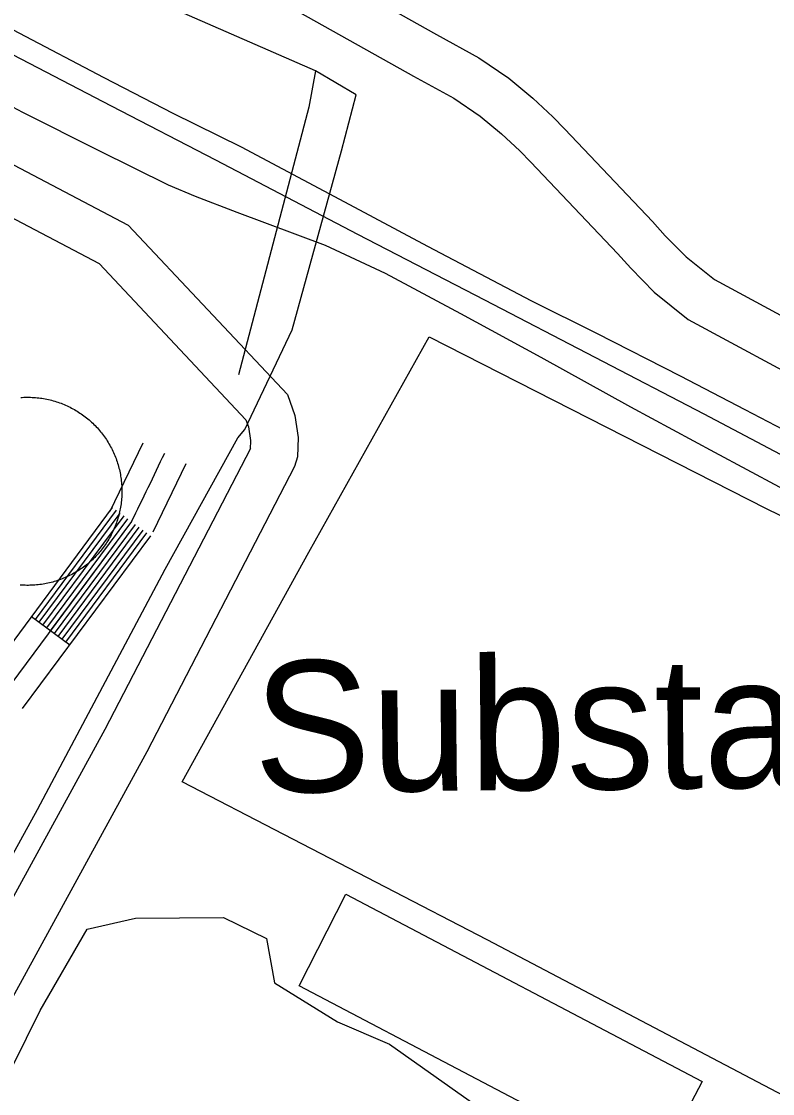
# Model space of a CAD drawing. Extents: x 3568792 to 3606828, y 529143 to 554785.
# Drawn here: x 3575056 to 3575530, y 545708 to 546384 of the extents above; entities that cross this region are included whole.
import ezdxf

# ---------------------------------------------------------------- set-up
doc = ezdxf.new("R2010")
doc.units = 0
for name, color, linetype in [('V-BLDG-OTLN', 7, 'Continuous'), ('V-DOMW-TANK', 7, 'Continuous'), ('V-RAIL-TRAK', 7, 'Continuous'), ('V-ROAD-CNTR', 7, 'Continuous'), ('V-SITE-OTLN', 7, 'Continuous'), ('V-SITE-OTLN-IDEN', 7, 'Continuous'), ('V-SITE-VEGE', 7, 'Continuous'), ('V-UTIL-LINE', 7, 'Continuous')]:
    doc.layers.add(name, color=color, linetype=linetype)

msp = doc.modelspace()

# ---------------------------------------------------------------- linework, layer by layer
at = {"layer": 'V-BLDG-OTLN'}
msp.add_lwpolyline([(3575260.81, 545833.45), (3575485.76, 545715.23), (3575455.61, 545657.87), (3575231.29, 545775.76)], close=True, dxfattribs=at)
at = {"layer": 'V-DOMW-TANK'}
for points in [[(3575055.54, 546147.07), (3575056.57, 546147.15), (3575057.61, 546147.2), (3575058.64, 546147.23), (3575059.68, 546147.24), (3575060.72, 546147.24), (3575061.75, 546147.22), (3575062.79, 546147.18), (3575063.82, 546147.12), (3575064.86, 546147.05), (3575065.89, 546146.95), (3575066.92, 546146.84)], [(3575066.92, 546146.84), (3575067.95, 546146.71), (3575068.97, 546146.57), (3575070, 546146.4), (3575071.02, 546146.22), (3575072.03, 546146.02), (3575073.05, 546145.8), (3575074.06, 546145.56), (3575075.06, 546145.31), (3575076.06, 546145.04), (3575077.06, 546144.75), (3575078.04, 546144.45), (3575079.03, 546144.12), (3575080.01, 546143.78), (3575080.98, 546143.43), (3575081.95, 546143.05), (3575082.91, 546142.66), (3575083.86, 546142.25), (3575084.81, 546141.83), (3575085.74, 546141.39), (3575086.67, 546140.93), (3575087.6, 546140.46), (3575088.51, 546139.97), (3575089.41, 546139.46), (3575090.31, 546138.94), (3575091.2, 546138.41), (3575092.07, 546137.85), (3575092.94, 546137.29), (3575093.8, 546136.71), (3575094.65, 546136.11), (3575095.48, 546135.5), (3575096.31, 546134.87), (3575097.12, 546134.23), (3575097.93, 546133.58), (3575098.72, 546132.91), (3575099.5, 546132.23), (3575100.27, 546131.53), (3575101.02, 546130.82), (3575101.77, 546130.1), (3575102.5, 546129.36), (3575103.21, 546128.62), (3575103.92, 546127.86), (3575104.61, 546127.08), (3575105.29, 546126.3), (3575105.95, 546125.51), (3575106.6, 546124.7), (3575107.24, 546123.88), (3575107.86, 546123.05), (3575108.47, 546122.21), (3575109.06, 546121.36), (3575109.64, 546120.5), (3575110.2, 546119.63), (3575110.74, 546118.75), (3575111.27, 546117.86), (3575111.79, 546116.96), (3575112.29, 546116.05), (3575112.77, 546115.13), (3575113.24, 546114.21), (3575113.69, 546113.28), (3575114.13, 546112.34), (3575114.55, 546111.39), (3575114.95, 546110.43), (3575115.33, 546109.47), (3575115.7, 546108.5), (3575116.06, 546107.53), (3575116.39, 546106.55), (3575116.71, 546105.56), (3575117.01, 546104.57), (3575117.29, 546103.57), (3575117.56, 546102.57), (3575117.8, 546101.56), (3575118.03, 546100.56), (3575118.25, 546099.54), (3575118.44, 546098.52), (3575118.62, 546097.5), (3575118.78, 546096.48), (3575118.92, 546095.45), (3575119.04, 546094.42), (3575119.15, 546093.39), (3575119.23, 546092.36), (3575119.3, 546091.32), (3575119.35, 546090.29), (3575119.39, 546089.25), (3575119.4, 546088.22), (3575119.4, 546087.18), (3575119.38, 546086.15), (3575119.34, 546085.11), (3575119.28, 546084.07), (3575119.21, 546083.04), (3575119.11, 546082.01), (3575119, 546080.98), (3575118.87, 546079.95), (3575118.73, 546078.93), (3575118.56, 546077.9), (3575118.38, 546076.88), (3575118.18, 546075.87), (3575117.96, 546074.85), (3575117.72, 546073.84), (3575117.47, 546072.84), (3575117.2, 546071.84), (3575116.91, 546070.84)], [(3575116.91, 546070.84), (3575116.6, 546069.85), (3575116.28, 546068.87), (3575115.94, 546067.89), (3575115.58, 546066.92), (3575115.21, 546065.95), (3575114.82, 546064.99), (3575114.41, 546064.04), (3575113.99, 546063.09), (3575113.55, 546062.16), (3575113.09, 546061.22), (3575112.62, 546060.3), (3575112.13, 546059.39), (3575111.62, 546058.48), (3575111.1, 546057.59), (3575110.56, 546056.7), (3575110.01, 546055.82), (3575109.45, 546054.96), (3575108.87, 546054.1), (3575108.27, 546053.25), (3575107.66, 546052.42), (3575107.03, 546051.59), (3575106.39, 546050.78), (3575105.74, 546049.97), (3575105.07, 546049.18), (3575104.39, 546048.4), (3575103.69, 546047.63), (3575102.98, 546046.88), (3575102.26, 546046.13), (3575101.52, 546045.4), (3575100.78, 546044.68), (3575100.02, 546043.98), (3575099.24, 546043.29), (3575098.46, 546042.61), (3575097.67, 546041.95), (3575096.86, 546041.3), (3575096.04, 546040.66), (3575095.21, 546040.04), (3575094.37, 546039.43), (3575093.52, 546038.84), (3575092.66, 546038.27), (3575091.79, 546037.7), (3575090.91, 546037.16), (3575090.02, 546036.62), (3575089.12, 546036.11), (3575088.21, 546035.61), (3575087.29, 546035.12), (3575086.37, 546034.66), (3575085.44, 546034.21), (3575084.5, 546033.77), (3575083.55, 546033.35), (3575082.59, 546032.95), (3575081.63, 546032.56), (3575080.66, 546032.2), (3575079.69, 546031.84), (3575078.71, 546031.51), (3575077.72, 546031.19), (3575076.73, 546030.89), (3575075.73, 546030.61), (3575074.73, 546030.34), (3575073.73, 546030.09), (3575072.71, 546029.87), (3575071.7, 546029.65), (3575070.68, 546029.46), (3575069.66, 546029.28), (3575068.64, 546029.12), (3575067.61, 546028.98), (3575066.58, 546028.86), (3575065.55, 546028.75), (3575064.52, 546028.66), (3575063.48, 546028.6), (3575062.45, 546028.54), (3575061.41, 546028.51), (3575060.38, 546028.5), (3575059.34, 546028.5), (3575058.3, 546028.52), (3575057.27, 546028.56), (3575056.24, 546028.62), (3575055.2, 546028.69)]]:
    msp.add_lwpolyline(points, dxfattribs=at)
at = {"layer": 'V-RAIL-TRAK'}
for points in [[(3574404.68, 546715.07), (3574471.67, 546680.41), (3574529.28, 546651.54), (3574596.27, 546616.54), (3574657.71, 546584.94), (3574702.83, 546561.08), (3574731.64, 546545.85), (3574803.5, 546508.46), (3574860.77, 546478.56), (3574907.97, 546454.44), (3574939.56, 546437.78), (3574975.66, 546419.09), (3575022.18, 546394.28), (3575054.46, 546377.28), (3575107.92, 546349.07), (3575151.65, 546326.65), (3575194.68, 546305.25), (3575259.94, 546270.58), (3575312.36, 546242.7), (3575377.97, 546208.03), (3575418.92, 546187.66), (3575471.67, 546160.82), (3575512.63, 546139.41), (3575570.6, 546109.16)], [(3574397.86, 546704.3), (3574450.28, 546677.11), (3574505.81, 546647.88), (3574555.45, 546622.06), (3574622.45, 546586.7), (3574666.18, 546563.94), (3574727.96, 546532.34), (3574790.44, 546499.37), (3574850.15, 546468.45), (3574917.84, 546432.76), (3574980.32, 546400.13), (3575040.02, 546368.86), (3575112.56, 546331.14), (3575178.51, 546297.17), (3575268.07, 546250.26), (3575348.25, 546208.81), (3575418.01, 546172.45), (3575486.74, 546136.77), (3575560.68, 546097.67)], [(3574901.08, 546412.22), (3574951.44, 546383.64), (3574993.44, 546360.86), (3575056.62, 546327.2), (3575104.86, 546303.09), (3575148.59, 546281.35), (3575165.58, 546274.25), (3575191.93, 546264.11), (3575247.74, 546243.18), (3575285.56, 546225.54), (3575333.12, 546200.04), (3575383.81, 546172.49), (3575440.4, 546141.2), (3575493.52, 546112.64), (3575554.62, 546079.65)]]:
    msp.add_lwpolyline(points, dxfattribs=at)
at = {"layer": 'V-ROAD-CNTR'}
msp.add_line((3575062.38, 546008.76), (3575086.48, 545990.89), dxfattribs=at)
for points in [[(3575110.22, 546492.94), (3575317.96, 546376.23), (3575344.74, 546361.62), (3575363.58, 546348.64), (3575378.86, 546336.11), (3575391.46, 546324.18), (3575398.98, 546316.59), (3575454.26, 546258.29), (3575462.38, 546249.25), (3575475.52, 546235.95), (3575493.44, 546221.48), (3575576.78, 546176.57)], [(3574678.59, 546490.05), (3575123.45, 546255.91), (3575223.94, 546148.9), (3575228.49, 546135.75), (3575230.61, 546121.88), (3575230.3, 546109.61), (3575228.45, 546103.51), (3575135.1, 545923.32), (3574752.8, 545224.48), (3574641.31, 545019.62)], [(3575091.7, 546468.93), (3575303.43, 546349.99), (3575329.01, 546336.03), (3575345.53, 546324.65), (3575359.02, 546313.59), (3575370.48, 546302.73), (3575377.43, 546295.71), (3575432.22, 546237.94), (3575440.54, 546228.67), (3575455.36, 546213.67), (3575476.76, 546196.4), (3575643.97, 546106.28), (3575880.92, 545996.26), (3575917.18, 545979.83), (3575969.71, 545965.33), (3575999.84, 545958.67), (3576053.78, 545943.36), (3576368.55, 545783.93), (3576424.16, 545754.73), (3576460.16, 545739.37), (3576483.86, 545730.63), (3576641.05, 545663.97), (3576665, 545647.57), (3576993.5, 545481.5)], [(3574667.22, 546462.13), (3575105.02, 546231.71), (3575197.68, 546133.03), (3575199.24, 546128.52), (3575200.55, 546119.98), (3575200.41, 546114.43), (3575200.54, 546114.86), (3575108.62, 545937.42), (3574726.47, 545238.85), (3574280.38, 544419.16)], [(3575112.07, 546075.29), (3575132.92, 546118.53)], [(3575139.09, 546062.26), (3575159.94, 546105.49)], [(3575032.59, 545968.61), (3575113.53, 546077.71)], [(3575064.79, 546006.98), (3575115.94, 546075.93)], [(3575067.2, 546005.19), (3575118.35, 546074.14)], [(3575044.64, 545959.67), (3575125.58, 546068.78)], [(3575069.61, 546003.4), (3575120.76, 546072.35)], [(3575072.02, 546001.61), (3575123.17, 546070.56)], [(3575074.43, 545999.83), (3575125.58, 546068.78)], [(3575076.84, 545998.04), (3575127.99, 546066.99)], [(3575056.69, 545950.73), (3575137.63, 546059.84)], [(3575079.25, 545996.25), (3575130.4, 546065.2)], [(3575081.66, 545994.46), (3575132.81, 546063.41)], [(3575084.07, 545992.68), (3575135.22, 546061.63)]]:
    msp.add_lwpolyline(points, dxfattribs=at)
msp.add_arc((3570850.3, 548157.57), 4758.26, 333.96109, 334.5391, dxfattribs=at)
at = {"layer": 'V-SITE-OTLN'}
msp.add_lwpolyline([(3575313.25, 546185.41), (3575526.07, 546076.93), (3575767.61, 545959.33), (3575668.67, 545786.67), (3575602, 545672.09), (3575349.93, 545804.69), (3575157.48, 545904.5), (3575237.41, 546049.39)], close=True, dxfattribs=at)
at = {"layer": 'V-SITE-VEGE'}
msp.add_lwpolyline([(3574990.69, 545604.19), (3575067.78, 545760.2), (3575097.46, 545811.38), (3575128.05, 545818.4), (3575183.64, 545818.88), (3575210.77, 545805.61), (3575215.69, 545777.6), (3575255.39, 545753.01), (3575288.25, 545738.75), (3575414.75, 545649.45)], dxfattribs=at)
at = {"layer": 'V-UTIL-LINE'}
for points in [[(3575258.03, 546302.84), (3575267.36, 546338.27), (3575241.53, 546353.31), (3575109.13, 546411.34)], [(3575241.53, 546353.31), (3575237.31, 546330.37), (3575193, 546161.31)], [(3574072.57, 544264.84), (3574137.11, 544278.26), (3574177.53, 544337.08), (3574228, 544398.17), (3574291.95, 544480.26), (3574287.48, 544485.84), (3574304.26, 544542.62), (3574309.01, 544550.29), (3574391.64, 544700.42), (3574473.11, 544845.31), (3574559.31, 545000.69), (3574638.76, 545147.18), (3574737.2, 545326.76), (3574818.63, 545476.88), (3574907.18, 545639.1), (3574931.72, 545683.31), (3574940.79, 545699.64), (3574958.53, 545691.36), (3575066.06, 545887.09), (3575146.67, 546038.8), (3575192.54, 546121.54), (3575196.91, 546126.8), (3575226.89, 546189.71), (3575258.03, 546302.84)]]:
    msp.add_lwpolyline(points, dxfattribs=at)

# ---------------------------------------------------------------- texts
at = {"layer": 'V-SITE-OTLN-IDEN'}
msp.add_text('Substation', height=83, rotation=0.55134, dxfattribs=at).set_placement((3575202.83, 545897.69))

doc.saveas('drawing.dxf')
